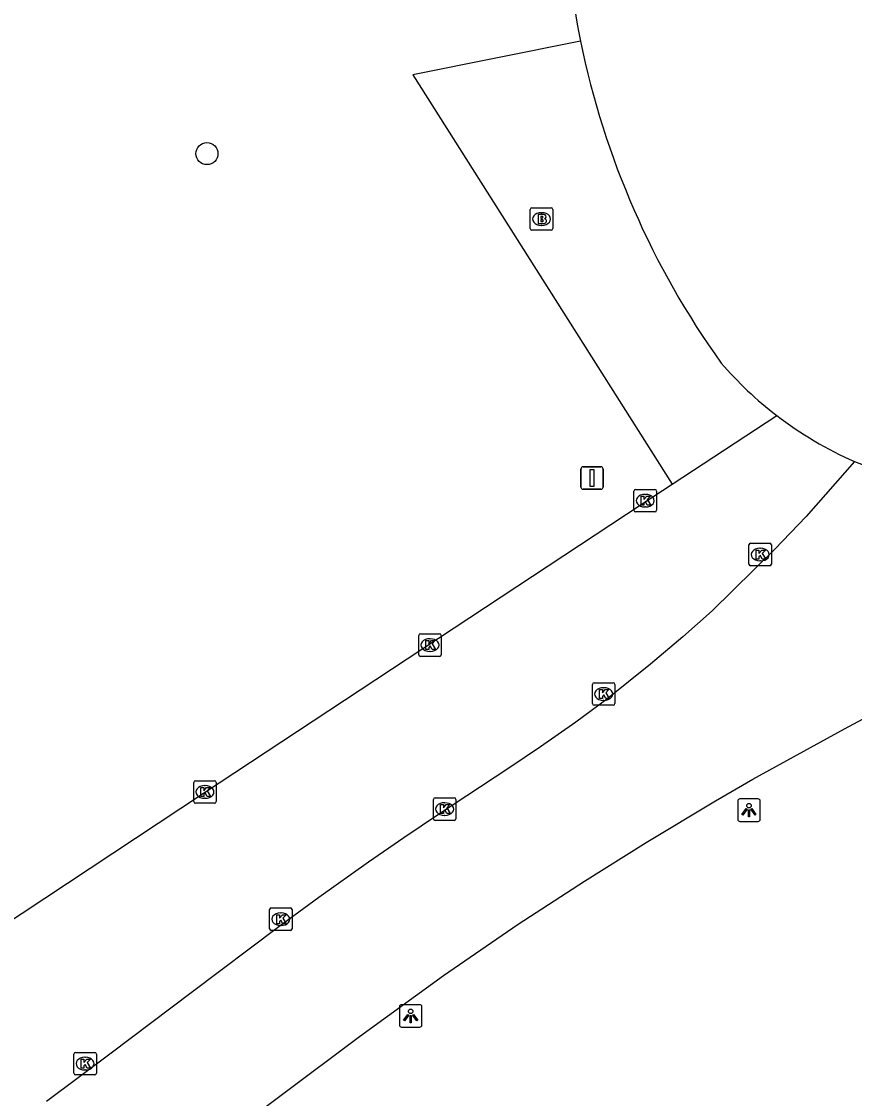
# Model space of a CAD drawing. Extents: x 161477 to 163040, y 383680 to 384868.
# Drawn here: x 161550.59 to 161587.59, y 384033.98 to 384081.8 of the extents above; entities that cross this region are included whole.
import ezdxf

# ---------------------------------------------------------------- set-up
doc = ezdxf.new("R2010")
doc.units = 0
for name, color, linetype in [('IMGEO_Boom', 7, 'Continuous'), ('IMGEO_Brandkraan', 7, 'Continuous'), ('IMGEO_Groenvoorziening', 7, 'Continuous'), ('IMGEO_Kolk', 7, 'Continuous'), ('IMGEO_Lichtpunt', 7, 'Continuous'), ('IMGEO_Pand', 7, 'Continuous'), ('IMGEO_Rijbaan_lokaal_gesloten', 7, 'Continuous'), ('IMGEO_Verkeersbordpaal', 7, 'Continuous'), ('IMGEO_Voetpad_gesloten', 7, 'Continuous')]:
    doc.layers.add(name, color=color, linetype=linetype)

msp = doc.modelspace()

# ---------------------------------------------------------------- linework, layer by layer
at = {"layer": 'IMGEO_Boom'}
msp.add_circle((161558.824, 384075.934), 0.489, dxfattribs=at)
at = {"layer": 'IMGEO_Brandkraan'}
for p, q in [((161573.189, 384072.604), (161573.189, 384073.456)), ((161573.264, 384073.53), (161574.116, 384073.53)), ((161573.677, 384073.31), (161573.702, 384073.31)), ((161574.19, 384073.456), (161574.19, 384072.604)), ((161574.116, 384072.53), (161573.264, 384072.53)), ((161573.7, 384072.75), (161573.675, 384072.75))]:
    msp.add_line(p, q, dxfattribs=at)
for points in [[(161573.189, 384072.604), (161573.189, 384073.456)], [(161573.264, 384073.53), (161574.116, 384073.53)], [(161574.19, 384073.456), (161574.19, 384072.604)], [(161573.537, 384073.23), (161573.537, 384072.83), (161573.75, 384072.83)], [(161573.768, 384073.23), (161573.537, 384073.23)], [(161573.716, 384073.149), (161573.662, 384073.149), (161573.662, 384073.073)], [(161573.662, 384073.073), (161573.715, 384073.073)], [(161573.724, 384072.997), (161573.662, 384072.997), (161573.662, 384072.916)], [(161573.662, 384072.916), (161573.724, 384072.916)], [(161574.116, 384072.53), (161573.264, 384072.53)]]:
    msp.add_lwpolyline(points, dxfattribs=at)
for centre, radius, start, end in [((161573.266, 384073.454), 0.0765, 91.552, 178.448), ((161573.266, 384073.454), 0.0765, 91.552, 178.448), ((161574.114, 384073.454), 0.0765, 1.552, 88.448), ((161574.114, 384073.454), 0.0765, 1.552, 88.448), ((161573.717, 384073.111), 0.0379, 267.8285, 90.9355), ((161573.725, 384072.956), 0.0404, 269.8759, 90.5077), ((161573.756, 384073.081), 0.251, 268.6676, 293.5347), ((161573.772, 384073.085), 0.145, 59.4692, 91.5367), ((161573.797, 384073.132), 0.0922, 285.5137, 58.1501), ((161573.802, 384072.94), 0.105, 301.3115, 78.989), ((161573.266, 384072.606), 0.0765, 181.552, 268.448), ((161573.266, 384072.606), 0.0765, 181.552, 268.448), ((161574.114, 384072.606), 0.0765, 271.552, 358.448), ((161574.114, 384072.606), 0.0765, 271.552, 358.448)]:
    msp.add_arc(centre, radius, start, end, dxfattribs=at)
for centre, major_axis, ratio, start_param, end_param in [((161573.676, 384073.03), (-0.387, 0.002), 0.722429, 4.712389, 7.853982), ((161573.701, 384073.03), (-0.39, 0.002), 0.717154, 1.570796, 4.712389)]:
    msp.add_ellipse(centre, major_axis=major_axis, ratio=ratio, start_param=start_param, end_param=end_param, dxfattribs=at)
at = {"layer": 'IMGEO_Groenvoorziening'}
msp.add_lwpolyline([(161575.424, 384080.922), (161567.972, 384079.433), (161579.486, 384061.254)], dxfattribs=at)
at = {"layer": 'IMGEO_Kolk'}
for p, q in [((161577.795, 384060.099), (161577.795, 384060.951)), ((161577.87, 384061.025), (161578.722, 384061.025)), ((161578.796, 384060.951), (161578.796, 384060.099)), ((161578.283, 384060.805), (161578.308, 384060.805)), ((161578.722, 384060.025), (161577.87, 384060.025)), ((161578.306, 384060.245), (161578.281, 384060.245)), ((161582.902, 384057.708), (161582.902, 384058.56)), ((161582.977, 384058.634), (161583.829, 384058.634)), ((161583.903, 384058.56), (161583.903, 384057.708)), ((161583.39, 384058.414), (161583.415, 384058.414)), ((161583.829, 384057.634), (161582.977, 384057.634)), ((161583.413, 384057.854), (161583.388, 384057.854)), ((161568.307, 384054.614), (161569.159, 384054.614)), ((161568.232, 384053.688), (161568.232, 384054.54)), ((161568.72, 384054.394), (161568.745, 384054.394)), ((161569.233, 384054.54), (161569.233, 384053.688)), ((161568.743, 384053.834), (161568.718, 384053.834)), ((161569.159, 384053.614), (161568.307, 384053.614)), ((161575.947, 384051.514), (161575.947, 384052.366)), ((161576.022, 384052.44), (161576.874, 384052.44)), ((161576.435, 384052.22), (161576.46, 384052.22)), ((161576.948, 384052.366), (161576.948, 384051.514)), ((161576.874, 384051.44), (161576.022, 384051.44)), ((161576.458, 384051.66), (161576.433, 384051.66)), ((161558.235, 384047.168), (161558.235, 384048.02)), ((161558.31, 384048.094), (161559.162, 384048.094)), ((161559.236, 384048.02), (161559.236, 384047.168)), ((161558.723, 384047.874), (161558.748, 384047.874)), ((161559.162, 384047.094), (161558.31, 384047.094)), ((161558.746, 384047.314), (161558.721, 384047.314)), ((161568.884, 384046.407), (161568.884, 384047.259)), ((161568.959, 384047.333), (161569.811, 384047.333)), ((161569.372, 384047.113), (161569.397, 384047.113)), ((161569.885, 384047.259), (161569.885, 384046.407)), ((161569.395, 384046.553), (161569.37, 384046.553)), ((161569.811, 384046.333), (161568.959, 384046.333)), ((161561.604, 384041.517), (161561.604, 384042.369)), ((161561.679, 384042.443), (161562.531, 384042.443)), ((161562.092, 384042.223), (161562.117, 384042.223)), ((161562.605, 384042.369), (161562.605, 384041.517)), ((161562.531, 384041.443), (161561.679, 384041.443)), ((161562.115, 384041.663), (161562.09, 384041.663)), ((161552.911, 384035.106), (161552.911, 384035.958)), ((161552.986, 384036.032), (161553.838, 384036.032)), ((161553.912, 384035.958), (161553.912, 384035.106)), ((161553.399, 384035.812), (161553.424, 384035.812)), ((161553.838, 384035.032), (161552.986, 384035.032)), ((161553.422, 384035.252), (161553.397, 384035.252))]:
    msp.add_line(p, q, dxfattribs=at)
for points in [[(161577.795, 384060.099), (161577.795, 384060.951)], [(161577.87, 384061.025), (161578.722, 384061.025)], [(161578.796, 384060.951), (161578.796, 384060.099)], [(161578.116, 384060.725), (161578.239, 384060.725), (161578.239, 384060.574), (161578.369, 384060.725), (161578.533, 384060.725), (161578.387, 384060.574), (161578.54, 384060.325), (161578.388, 384060.325), (161578.303, 384060.489), (161578.239, 384060.422), (161578.239, 384060.325), (161578.116, 384060.325), (161578.116, 384060.725)], [(161578.722, 384060.025), (161577.87, 384060.025)], [(161582.902, 384057.708), (161582.902, 384058.56)], [(161582.977, 384058.634), (161583.829, 384058.634)], [(161583.903, 384058.56), (161583.903, 384057.708)], [(161583.223, 384058.334), (161583.346, 384058.334), (161583.346, 384058.183), (161583.476, 384058.334), (161583.64, 384058.334), (161583.494, 384058.183), (161583.647, 384057.934), (161583.495, 384057.934), (161583.41, 384058.098), (161583.346, 384058.031), (161583.346, 384057.934), (161583.223, 384057.934), (161583.223, 384058.334)], [(161583.829, 384057.634), (161582.977, 384057.634)], [(161568.307, 384054.614), (161569.159, 384054.614)], [(161568.232, 384053.688), (161568.232, 384054.54)], [(161568.553, 384054.314), (161568.676, 384054.314), (161568.676, 384054.163), (161568.806, 384054.314), (161568.97, 384054.314), (161568.824, 384054.163), (161568.977, 384053.914), (161568.825, 384053.914), (161568.74, 384054.078), (161568.676, 384054.011), (161568.676, 384053.914), (161568.553, 384053.914), (161568.553, 384054.314)], [(161569.233, 384054.54), (161569.233, 384053.688)], [(161569.159, 384053.614), (161568.307, 384053.614)], [(161575.947, 384051.514), (161575.947, 384052.366)], [(161576.022, 384052.44), (161576.874, 384052.44)], [(161576.948, 384052.366), (161576.948, 384051.514)], [(161576.268, 384052.14), (161576.391, 384052.14), (161576.391, 384051.989), (161576.521, 384052.14), (161576.685, 384052.14), (161576.539, 384051.989), (161576.692, 384051.74), (161576.54, 384051.74), (161576.455, 384051.904), (161576.391, 384051.837), (161576.391, 384051.74), (161576.268, 384051.74), (161576.268, 384052.14)], [(161576.874, 384051.44), (161576.022, 384051.44)], [(161558.235, 384047.168), (161558.235, 384048.02)], [(161558.31, 384048.094), (161559.162, 384048.094)], [(161559.236, 384048.02), (161559.236, 384047.168)], [(161558.556, 384047.794), (161558.679, 384047.794), (161558.679, 384047.643), (161558.809, 384047.794), (161558.973, 384047.794), (161558.827, 384047.643), (161558.98, 384047.394), (161558.828, 384047.394), (161558.743, 384047.558), (161558.679, 384047.491), (161558.679, 384047.394), (161558.556, 384047.394), (161558.556, 384047.794)], [(161559.162, 384047.094), (161558.31, 384047.094)], [(161568.884, 384046.407), (161568.884, 384047.259)], [(161568.959, 384047.333), (161569.811, 384047.333)], [(161569.205, 384047.033), (161569.328, 384047.033), (161569.328, 384046.882), (161569.458, 384047.033), (161569.622, 384047.033), (161569.476, 384046.882), (161569.629, 384046.633), (161569.477, 384046.633), (161569.392, 384046.797), (161569.328, 384046.73), (161569.328, 384046.633), (161569.205, 384046.633), (161569.205, 384047.033)], [(161569.885, 384047.259), (161569.885, 384046.407)], [(161569.811, 384046.333), (161568.959, 384046.333)], [(161561.604, 384041.517), (161561.604, 384042.369)], [(161561.679, 384042.443), (161562.531, 384042.443)], [(161562.605, 384042.369), (161562.605, 384041.517)], [(161561.925, 384042.143), (161562.048, 384042.143), (161562.048, 384041.992), (161562.178, 384042.143), (161562.342, 384042.143), (161562.196, 384041.992), (161562.349, 384041.743), (161562.197, 384041.743), (161562.112, 384041.907), (161562.048, 384041.84), (161562.048, 384041.743), (161561.925, 384041.743), (161561.925, 384042.143)], [(161562.531, 384041.443), (161561.679, 384041.443)], [(161552.911, 384035.106), (161552.911, 384035.958)], [(161552.986, 384036.032), (161553.838, 384036.032)], [(161553.912, 384035.958), (161553.912, 384035.106)], [(161553.232, 384035.732), (161553.355, 384035.732), (161553.355, 384035.581), (161553.485, 384035.732), (161553.649, 384035.732), (161553.503, 384035.581), (161553.656, 384035.332), (161553.504, 384035.332), (161553.419, 384035.496), (161553.355, 384035.429), (161553.355, 384035.332), (161553.232, 384035.332), (161553.232, 384035.732)], [(161553.838, 384035.032), (161552.986, 384035.032)]]:
    msp.add_lwpolyline(points, dxfattribs=at)
for centre, start, end in [((161577.872, 384060.949), 91.552, 178.448), ((161577.872, 384060.949), 91.552, 178.448), ((161578.72, 384060.949), 1.552, 88.448), ((161578.72, 384060.949), 1.552, 88.448), ((161577.872, 384060.101), 181.552, 268.448), ((161577.872, 384060.101), 181.552, 268.448), ((161578.72, 384060.101), 271.552, 358.448), ((161578.72, 384060.101), 271.552, 358.448), ((161582.979, 384058.558), 91.552, 178.448), ((161582.979, 384058.558), 91.552, 178.448), ((161583.827, 384058.558), 1.552, 88.448), ((161583.827, 384058.558), 1.552, 88.448), ((161582.979, 384057.71), 181.552, 268.448), ((161582.979, 384057.71), 181.552, 268.448), ((161583.827, 384057.71), 271.552, 358.448), ((161583.827, 384057.71), 271.552, 358.448), ((161568.309, 384054.538), 91.552, 178.448), ((161568.309, 384054.538), 91.552, 178.448), ((161569.157, 384054.538), 1.552, 88.448), ((161569.157, 384054.538), 1.552, 88.448), ((161568.309, 384053.69), 181.552, 268.448), ((161568.309, 384053.69), 181.552, 268.448), ((161569.157, 384053.69), 271.552, 358.448), ((161569.157, 384053.69), 271.552, 358.448), ((161576.024, 384052.364), 91.552, 178.448), ((161576.024, 384052.364), 91.552, 178.448), ((161576.872, 384052.364), 1.552, 88.448), ((161576.872, 384052.364), 1.552, 88.448), ((161576.024, 384051.516), 181.552, 268.448), ((161576.024, 384051.516), 181.552, 268.448), ((161576.872, 384051.516), 271.552, 358.448), ((161576.872, 384051.516), 271.552, 358.448), ((161558.312, 384048.018), 91.552, 178.448), ((161558.312, 384048.018), 91.552, 178.448), ((161559.16, 384048.018), 1.552, 88.448), ((161559.16, 384048.018), 1.552, 88.448), ((161558.312, 384047.17), 181.552, 268.448), ((161558.312, 384047.17), 181.552, 268.448), ((161559.16, 384047.17), 271.552, 358.448), ((161559.16, 384047.17), 271.552, 358.448), ((161568.961, 384047.257), 91.552, 178.448), ((161568.961, 384047.257), 91.552, 178.448), ((161569.809, 384047.257), 1.552, 88.448), ((161569.809, 384047.257), 1.552, 88.448), ((161568.961, 384046.409), 181.552, 268.448), ((161568.961, 384046.409), 181.552, 268.448), ((161569.809, 384046.409), 271.552, 358.448), ((161569.809, 384046.409), 271.552, 358.448), ((161561.681, 384042.367), 91.552, 178.448), ((161561.681, 384042.367), 91.552, 178.448), ((161562.529, 384042.367), 1.552, 88.448), ((161562.529, 384042.367), 1.552, 88.448), ((161561.681, 384041.519), 181.552, 268.448), ((161561.681, 384041.519), 181.552, 268.448), ((161562.529, 384041.519), 271.552, 358.448), ((161562.529, 384041.519), 271.552, 358.448), ((161552.988, 384035.956), 91.552, 178.448), ((161552.988, 384035.956), 91.552, 178.448), ((161553.836, 384035.956), 1.552, 88.448), ((161553.836, 384035.956), 1.552, 88.448), ((161552.988, 384035.108), 181.552, 268.448), ((161552.988, 384035.108), 181.552, 268.448), ((161553.836, 384035.108), 271.552, 358.448), ((161553.836, 384035.108), 271.552, 358.448)]:
    msp.add_arc(centre, 0.0765, start, end, dxfattribs=at)
for centre, major_axis, ratio, start_param, end_param in [((161578.282, 384060.525), (-0.387, 0.002), 0.722429, 4.712389, 7.853982), ((161578.307, 384060.525), (-0.39, 0.002), 0.717154, 1.570796, 4.712389), ((161583.389, 384058.134), (-0.387, 0.002), 0.722429, 4.712389, 7.853982), ((161583.414, 384058.134), (-0.39, 0.002), 0.717154, 1.570796, 4.712389), ((161568.719, 384054.114), (-0.387, 0.002), 0.722429, 4.712389, 7.853982), ((161568.744, 384054.114), (-0.39, 0.002), 0.717154, 1.570796, 4.712389), ((161576.434, 384051.94), (-0.387, 0.002), 0.722429, 4.712389, 7.853982), ((161576.459, 384051.94), (-0.39, 0.002), 0.717154, 1.570796, 4.712389), ((161558.722, 384047.594), (-0.387, 0.002), 0.722429, 4.712389, 7.853982), ((161558.747, 384047.594), (-0.39, 0.002), 0.717154, 1.570796, 4.712389), ((161569.371, 384046.833), (-0.387, 0.002), 0.722429, 4.712389, 7.853982), ((161569.396, 384046.833), (-0.39, 0.002), 0.717154, 1.570796, 4.712389), ((161562.091, 384041.943), (-0.387, 0.002), 0.722429, 4.712389, 7.853982), ((161562.116, 384041.943), (-0.39, 0.002), 0.717154, 1.570796, 4.712389), ((161553.398, 384035.532), (-0.387, 0.002), 0.722429, 4.712389, 7.853982), ((161553.423, 384035.532), (-0.39, 0.002), 0.717154, 1.570796, 4.712389)]:
    msp.add_ellipse(centre, major_axis=major_axis, ratio=ratio, start_param=start_param, end_param=end_param, dxfattribs=at)
at = {"layer": 'IMGEO_Lichtpunt'}
for p, q in [((161582.405, 384047.189), (161582.405, 384046.382)), ((161582.405, 384047.189), (161582.405, 384046.382)), ((161583.307, 384047.284), (161582.499, 384047.284)), ((161583.307, 384047.284), (161582.499, 384047.284)), ((161583.401, 384046.382), (161583.401, 384047.189)), ((161583.401, 384046.382), (161583.401, 384047.189)), ((161582.499, 384046.288), (161583.307, 384046.288)), ((161582.499, 384046.288), (161583.307, 384046.288)), ((161567.376, 384038.054), (161567.376, 384037.247)), ((161567.376, 384038.054), (161567.376, 384037.247)), ((161568.278, 384038.149), (161567.47, 384038.149)), ((161568.278, 384038.149), (161567.47, 384038.149)), ((161568.372, 384037.247), (161568.372, 384038.054)), ((161568.372, 384037.247), (161568.372, 384038.054)), ((161567.47, 384037.153), (161568.278, 384037.153)), ((161567.47, 384037.153), (161568.278, 384037.153))]:
    msp.add_line(p, q, dxfattribs=at)
for points in [[(161582.779, 384046.853), (161582.818, 384046.825), (161582.63, 384046.563), (161582.592, 384046.59), (161582.779, 384046.853)], [(161582.881, 384046.805), (161582.928, 384046.805), (161582.928, 384046.483), (161582.881, 384046.483), (161582.881, 384046.805)], [(161582.991, 384046.825), (161583.029, 384046.852), (161583.216, 384046.59), (161583.177, 384046.562), (161582.991, 384046.825)], [(161567.75, 384037.718), (161567.789, 384037.69), (161567.601, 384037.428), (161567.563, 384037.455), (161567.75, 384037.718)], [(161567.852, 384037.67), (161567.899, 384037.67), (161567.899, 384037.348), (161567.852, 384037.348), (161567.852, 384037.67)], [(161567.962, 384037.69), (161568, 384037.717), (161568.187, 384037.455), (161568.148, 384037.427), (161567.962, 384037.69)]]:
    msp.add_lwpolyline(points, dxfattribs=at)
for centre in [(161582.904, 384046.987), (161567.875, 384037.852)]:
    msp.add_circle(centre, 0.0994, dxfattribs=at)
for centre, start, end in [((161582.499, 384047.189), 90, 180), ((161582.499, 384047.189), 90, 180), ((161583.307, 384047.189), 0, 90), ((161583.307, 384047.189), 0, 90), ((161582.499, 384046.382), 180, 270), ((161582.499, 384046.382), 180, 270), ((161583.307, 384046.382), 270, 0), ((161583.307, 384046.382), 270, 360), ((161567.47, 384038.054), 90, 180), ((161567.47, 384038.054), 90, 180), ((161568.278, 384038.054), 0, 90), ((161568.278, 384038.054), 0, 90), ((161567.47, 384037.247), 180, 270), ((161567.47, 384037.247), 180, 270), ((161568.278, 384037.247), 270, 0), ((161568.278, 384037.247), 270, 360)]:
    msp.add_arc(centre, 0.0946, start, end, dxfattribs=at)
at = {"layer": 'IMGEO_Pand'}
msp.add_lwpolyline([(161587.591, 384062.259), (161589.095, 384061.681)], dxfattribs=at)
for centre, radius, start, end in [((161612.017, 384088.414), 37.352, 182.1439, 191.5713), ((161612.064, 384088.426), 37.401, 191.5745, 215.6325), ((161594.307, 384077.565), 16.71, 220.8432, 232.5185), ((161594.408, 384077.695), 16.874, 232.516, 246.1736)]:
    msp.add_arc(centre, radius, start, end, dxfattribs=at)
at = {"layer": 'IMGEO_Rijbaan_lokaal_gesloten'}
for points in [[(161579.486, 384061.254), (161584.139, 384064.305)], [(161587.591, 384062.259), (161585.442, 384059.817), (161584.057, 384058.375), (161581.269, 384055.639), (161579.973, 384054.479), (161578.536, 384053.265), (161576.579, 384051.705), (161575.218, 384050.698), (161573.639, 384049.599), (161572.241, 384048.656), (161569.105, 384046.598), (161567.565, 384045.558), (161565.995, 384044.473), (161563.789, 384042.907), (161562.012, 384041.601), (161558.127, 384038.668), (161554.564, 384036.002), (161551.701, 384033.843)], [(161545.489, 384038.838), (161545.566, 384038.887), (161558.676, 384047.542), (161578.164, 384060.388), (161579.486, 384061.254)]]:
    msp.add_lwpolyline(points, dxfattribs=at)
at = {"layer": 'IMGEO_Verkeersbordpaal'}
for p, q in [((161575.435, 384061.13), (161575.435, 384061.93)), ((161575.435, 384061.93), (161575.435, 384061.13)), ((161575.535, 384062.03), (161576.325, 384062.03)), ((161576.325, 384062.03), (161575.535, 384062.03)), ((161576.425, 384061.93), (161576.425, 384061.13)), ((161576.425, 384061.13), (161576.425, 384061.93)), ((161576.325, 384061.03), (161575.535, 384061.03)), ((161575.535, 384061.03), (161576.325, 384061.03))]:
    msp.add_line(p, q, dxfattribs=at)
msp.add_lwpolyline([(161575.855, 384061.905), (161576.005, 384061.905), (161576.005, 384061.155), (161575.855, 384061.155), (161575.855, 384061.905)], dxfattribs=at)
for centre, start, end in [((161575.535, 384061.93), 90, 180), ((161575.535, 384061.93), 90, 180), ((161576.325, 384061.93), 0, 90), ((161576.325, 384061.93), 360, 90), ((161575.535, 384061.13), 180, 270), ((161575.535, 384061.13), 180, 270), ((161576.325, 384061.13), 270, 0), ((161576.325, 384061.13), 270, 0)]:
    msp.add_arc(centre, 0.1, start, end, dxfattribs=at)
at = {"layer": 'IMGEO_Voetpad_gesloten'}
msp.add_lwpolyline([(161543.929, 384019.716), (161544.281, 384020.031), (161547.166, 384022.454), (161550.626, 384025.277), (161554.421, 384028.279), (161558.64, 384031.533), (161565.608, 384036.738), (161569.339, 384039.44), (161572.657, 384041.719), (161575.599, 384043.633), (161578.344, 384045.35), (161581.414, 384047.202), (161583.08, 384048.154), (161587.142, 384050.391), (161589.643, 384051.721), (161590.615, 384052.22), (161591.527, 384052.688)], dxfattribs=at)

doc.saveas('drawing.dxf')
